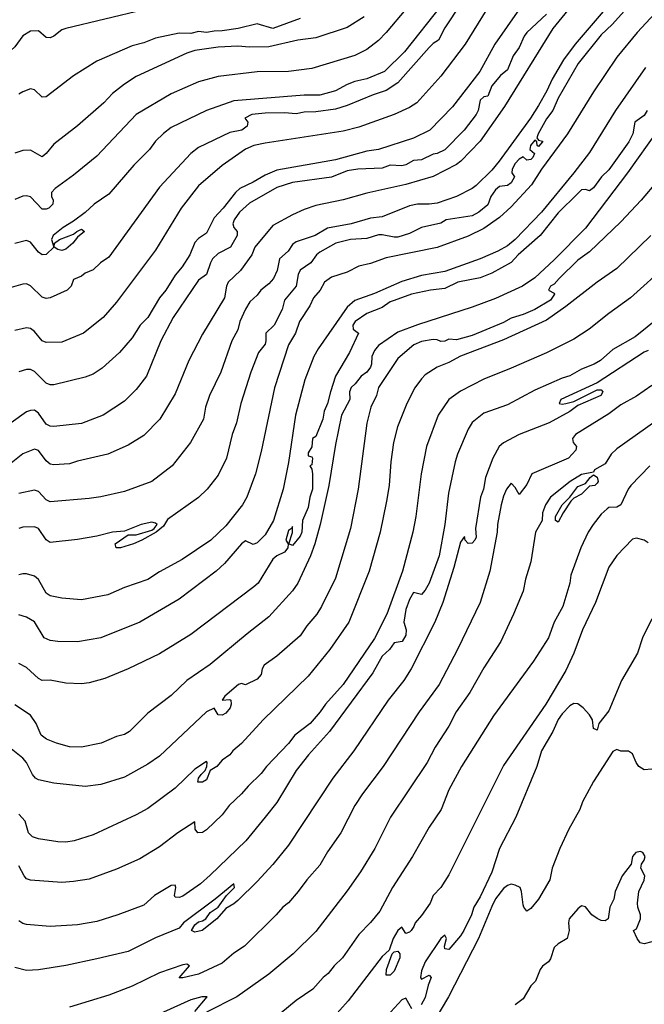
# Model space of a CAD drawing. Header units: metres. Extents: x -46681 to -43747, y -240911 to -237677.
# Tile 379 of 656: x -44191 to -44111, y -240306 to -240180. Entities that reach past the tile are written whole.
import ezdxf

# ---------------------------------------------------------------- set-up
doc = ezdxf.new("R2010")
doc.units = ezdxf.units.M
doc.layers.add('CONTOUR_INDEX', color=1, linetype='Continuous')
doc.layers.add('CONTOUR_INTER', color=3, linetype='Continuous')

msp = doc.modelspace()

# ---------------------------------------------------------------- linework, layer by layer
at = {"layer": 'CONTOUR_INDEX'}
for points, elevation in [([(-44123.6, -240173.52), (-44130.21, -240183.02), (-44132.11, -240186.52), (-44135.6, -240191.03), (-44138.51, -240194.02), (-44140.6, -240195.05), (-44145.1, -240196.5), (-44146.6, -240196.72), (-44150.6, -240197.82), (-44158.1, -240199.16), (-44159.6, -240199.78), (-44161.1, -240200.71), (-44162.81, -240201.52), (-44163.36, -240202.02), (-44164.94, -240204.02), (-44166.1, -240205.26), (-44167.1, -240207.24), (-44168.1, -240207.9), (-44168.6, -240208.42), (-44169.21, -240210.02), (-44170.19, -240211.52), (-44171.1, -240212.59), (-44172.3, -240214.52), (-44173.11, -240215.52), (-44174.59, -240218.02), (-44175.57, -240219.02), (-44176.6, -240220.63), (-44178.2, -240222.52), (-44180.45, -240224.52), (-44181.6, -240225.26), (-44182.6, -240225.65), (-44186.6, -240226.64), (-44187.1, -240226.65), (-44187.6, -240226.44), (-44189.1, -240224.92), (-44189.6, -240224.69), (-44190.1, -240224.68), (-44191.1, -240224.99)], 105), ([(-44109.18, -240178.52), (-44112.01, -240181.52), (-44114.6, -240184.69), (-44117.6, -240189.11), (-44120.91, -240194.52), (-44124.22, -240199.02), (-44125.53, -240201.02), (-44128.1, -240203.84), (-44129.6, -240205.2), (-44131.6, -240206.61), (-44133.6, -240207.61), (-44137.6, -240209.07), (-44144.1, -240210.38), (-44146.1, -240211.11), (-44147.6, -240211.47), (-44149.1, -240212.22), (-44151.1, -240212.87), (-44152, -240213.52), (-44152.54, -240214.52), (-44153.4, -240215.52), (-44153.85, -240216.52), (-44155.19, -240218.52), (-44155.71, -240220.02), (-44156.6, -240221.52), (-44158.38, -240227.02), (-44160.1, -240235.2), (-44160.84, -240238.02), (-44161.92, -240241.02), (-44162.48, -240242.02), (-44164.6, -240244.7), (-44166.54, -240246.52), (-44170.19, -240249.02), (-44173.1, -240250.57), (-44174.6, -240251.57), (-44177.6, -240252.61), (-44179.71, -240253.52), (-44183.1, -240254.16), (-44185.6, -240253.97), (-44187.1, -240253.65), (-44187.6, -240253.34), (-44188.6, -240251.57), (-44189.1, -240251.14), (-44190.1, -240250.84), (-44190.6, -240250.83), (-44191.1, -240250.98)], 100), ([(-44146.91, -240179.52), (-44149.1, -240180.9), (-44153.1, -240182.21), (-44155.39, -240182.52), (-44159.1, -240183.38), (-44161.6, -240183.43), (-44163.1, -240183.27), (-44165.6, -240183.42), (-44168.6, -240183.85), (-44169.6, -240184.17), (-44176.1, -240187.18), (-44177.6, -240188.14), (-44179.1, -240189.34), (-44180.24, -240190.52), (-44183.6, -240193.5), (-44186.6, -240195.83), (-44187.6, -240197.04), (-44188.1, -240197.45), (-44189.6, -240196.61), (-44190.6, -240196.64), (-44191.6, -240196.97)], 110), ([(-44110.24, -240207.52), (-44114.6, -240211.76), (-44117.1, -240213.52), (-44121.1, -240216.63), (-44123.6, -240218.36), (-44129.1, -240220.88), (-44134.6, -240222.97), (-44136.1, -240223.8), (-44137.6, -240224.39), (-44139.1, -240225.38), (-44139.6, -240225.87), (-44140.42, -240227.02), (-44141.45, -240229.02), (-44142.67, -240232.02), (-44143.17, -240234.02), (-44143.5, -240236.52), (-44143.71, -240239.52), (-44144.06, -240241.52), (-44144.88, -240245.52), (-44146.26, -240250.52), (-44148.9, -240257.02), (-44151.33, -240260.52), (-44154.1, -240263.93), (-44159.84, -240269.52), (-44162.6, -240272.57), (-44163.72, -240273.52), (-44164.1, -240274.02), (-44165.1, -240274.7), (-44165.77, -240275.52), (-44166.61, -240276.02), (-44167.1, -240277.23), (-44167.6, -240277.54), (-44168.22, -240277.52), (-44168.11, -240277.02), (-44167.79, -240276.52), (-44167.25, -240276.02), (-44167.05, -240275.52), (-44166.99, -240275.02), (-44167.1, -240274.88), (-44168.6, -240275.86), (-44171.1, -240278.3), (-44174.6, -240280.88), (-44176.1, -240281.72), (-44181.6, -240284.27), (-44184.01, -240285.02), (-44185.1, -240285.18), (-44186.1, -240285.16), (-44188.6, -240284.79), (-44189.36, -240284.52), (-44189.86, -240284.02), (-44190.3, -240282.52), (-44191.1, -240281.62)], 95), ([(-44109.6, -240231.29), (-44114.6, -240234.83), (-44115.31, -240235.52), (-44116.1, -240236.74), (-44117.45, -240237.52), (-44117.6, -240237.82), (-44119.1, -240238.14), (-44120.58, -240239.02), (-44123.08, -240241.02), (-44123.72, -240242.02), (-44124.11, -240243.02), (-44124.15, -240244.02), (-44124.98, -240245.52), (-44125.6, -240249.3), (-44126.27, -240251.52), (-44126.6, -240253.06), (-44127.81, -240256.02), (-44129.44, -240259.52), (-44131.6, -240262.9), (-44133.41, -240266.02), (-44135.17, -240268.52), (-44136.1, -240270.34), (-44137.84, -240273.02), (-44138.87, -240275.02), (-44143.56, -240282.02), (-44145.54, -240286.02), (-44147.4, -240289.02), (-44149.1, -240291.42), (-44153.1, -240296.62), (-44156, -240299.52), (-44159.1, -240302.09), (-44163.19, -240305.02), (-44167.1, -240306.98)], 90), ([(-44118.02, -240238.52), (-44117.6, -240238.17), (-44117.1, -240238.47), (-44117, -240239.02), (-44117.1, -240239.22), (-44117.4, -240239.52), (-44118.1, -240239.64), (-44119.1, -240240.63), (-44120.1, -240241.14), (-44120.5, -240241.52), (-44121.48, -240243.02), (-44122.1, -240244.22), (-44122.46, -240244.02), (-44122.45, -240243.52), (-44121.61, -240242.02), (-44120.63, -240241.02), (-44119.6, -240239.66), (-44118.6, -240239.28), (-44118.02, -240238.52)], 90), ([(-44110.1, -240297.97), (-44111.1, -240298.23), (-44111.6, -240298.08), (-44112.01, -240297.52), (-44112.46, -240296.52), (-44112.1, -240296.3), (-44111.56, -240295.02), (-44111.57, -240294.52), (-44111.93, -240293.52), (-44111.97, -240293.02), (-44111.8, -240291.52), (-44111.1, -240290.08), (-44111.02, -240289.52), (-44111.53, -240288.52), (-44111.45, -240288.02), (-44111.09, -240287.52), (-44110.98, -240287.02), (-44111.29, -240286.52), (-44111.6, -240286.38), (-44112.17, -240286.52), (-44112.58, -240287.02), (-44112.77, -240288.02), (-44113.91, -240289.52), (-44114.83, -240291.52), (-44115, -240292.52), (-44115.5, -240293.52), (-44115.7, -240295.02), (-44116.1, -240295.28), (-44116.6, -240295.22), (-44117.1, -240294.99), (-44117.78, -240294.52), (-44118.6, -240293.46), (-44119.1, -240293.36), (-44119.6, -240293.73), (-44120.7, -240295.02), (-44120.8, -240295.52), (-44120.69, -240296.52), (-44120.97, -240297.52), (-44122.1, -240298.2), (-44122.6, -240298.68), (-44123.1, -240300.12), (-44123.34, -240300.52), (-44124.1, -240301.09), (-44124.41, -240301.52), (-44124.98, -240303.02), (-44125.6, -240303.6), (-44126.6, -240305.26), (-44127.6, -240306.02)], 85), ([(-44168.6, -240306.9), (-44167.01, -240305.02), (-44167.68, -240305.02), (-44169.1, -240305.4), (-44179.6, -240310.14)], 90)]:
    msp.add_lwpolyline(points, dxfattribs=dict(at, elevation=elevation))
at = {"layer": 'CONTOUR_INTER'}
for points, elevation in [([(-44132.6, -240174.83), (-44136.6, -240180.94), (-44137.41, -240182.52), (-44138.1, -240182.95), (-44138.6, -240183.46), (-44142.6, -240187.99), (-44144.1, -240188.97), (-44145.78, -240189.52), (-44149.1, -240190.88), (-44150.6, -240191.34), (-44153.1, -240191.7), (-44154.6, -240191.75), (-44155.6, -240191.96), (-44157.1, -240191.8), (-44159.6, -240191.84), (-44161.29, -240192.02), (-44162.19, -240192.52), (-44161.79, -240193.02), (-44161.87, -240193.52), (-44162.58, -240194.02), (-44164.1, -240194.35), (-44168.1, -240196.25), (-44169.1, -240197.04), (-44173.1, -240201.35), (-44179.6, -240210.28), (-44180.64, -240211.02), (-44181.6, -240211.91), (-44182.6, -240212.34), (-44183.1, -240212.75), (-44184.1, -240213.17), (-44184.41, -240214.02), (-44184.91, -240214.52), (-44187.1, -240215.52), (-44187.6, -240215.6), (-44188.1, -240215.41), (-44189.6, -240213.95), (-44190.1, -240213.72), (-44190.6, -240213.75), (-44192.1, -240214.19)], 107), ([(-44118.73, -240176.02), (-44122.79, -240181.02), (-44128.95, -240191.02), (-44132.1, -240195.46), (-44134.55, -240198.02), (-44135.1, -240198.45), (-44138.1, -240199.99), (-44141.6, -240201), (-44146.6, -240202.09), (-44149.6, -240202.95), (-44153.1, -240203.67), (-44154.6, -240204.18), (-44156.1, -240204.86), (-44158.6, -240206.24), (-44160.89, -240209.02), (-44161.29, -240210.02), (-44162.74, -240212.02), (-44164.3, -240213.52), (-44164.55, -240214.02), (-44164.79, -240215.52), (-44167.6, -240220.14), (-44169.34, -240223.52), (-44171.1, -240227.78), (-44173.08, -240231.02), (-44175.1, -240233.14), (-44177.1, -240234.39), (-44179.73, -240235.52), (-44183.6, -240236.4), (-44184.6, -240236.78), (-44186.6, -240236.89), (-44187.1, -240236.8), (-44187.6, -240236.37), (-44188.6, -240235.07), (-44189.1, -240234.89), (-44190.6, -240235.46), (-44192.1, -240236.69)], 103), ([(-44111.66, -240176.52), (-44115.18, -240180.52), (-44116.6, -240181.81), (-44119.53, -240185.52), (-44122.1, -240189.92), (-44122.77, -240191.52), (-44123.6, -240192.59), (-44124.66, -240194.52), (-44124.81, -240195.02), (-44124.6, -240195.32), (-44124.1, -240195.45), (-44124.1, -240195.55), (-44124.6, -240196.11), (-44124.78, -240196.02), (-44124.82, -240195.52), (-44125.1, -240195.33), (-44125.66, -240196.02), (-44125.73, -240196.52), (-44125.14, -240197.02), (-44125.33, -240197.52), (-44125.6, -240197.81), (-44126.1, -240197.86), (-44126.6, -240197.45), (-44127.1, -240197.77), (-44127.6, -240198.3), (-44128, -240199.02), (-44128.01, -240199.52), (-44127.67, -240200.02), (-44128.1, -240200.77), (-44128.6, -240201.14), (-44129.6, -240201.25), (-44130.1, -240201.67), (-44130.71, -240202.52), (-44131.1, -240203.59), (-44132.25, -240204.52), (-44133.1, -240205.01), (-44136.44, -240205.52), (-44137.1, -240205.93), (-44139.6, -240206.52), (-44141.1, -240207.28), (-44142.6, -240207.73), (-44143.1, -240207.75), (-44144.6, -240207.43), (-44145.1, -240207.46), (-44146.6, -240207.89), (-44148.68, -240208.02), (-44150.56, -240208.52), (-44152.6, -240209.67), (-44153.03, -240210.02), (-44153.75, -240211.02), (-44155.1, -240211.96), (-44155.35, -240212.52), (-44155.62, -240214.02), (-44157.1, -240215.82), (-44157.4, -240217.02), (-44158.42, -240219.02), (-44159.52, -240220.02), (-44159.48, -240221.02), (-44159.6, -240221.43), (-44160.45, -240222.52), (-44161.42, -240225.02), (-44162.71, -240229.02), (-44163.25, -240231.52), (-44163.79, -240233.02), (-44164.53, -240236.02), (-44165.6, -240238.21), (-44167.02, -240240.02), (-44168.1, -240241.05), (-44172.1, -240243.89), (-44172.6, -240244.75), (-44173.55, -240245.52), (-44175.36, -240246.52), (-44176.41, -240247.02), (-44178.1, -240247.5), (-44178.65, -240247.52), (-44178.78, -240247.02), (-44177.1, -240245.87), (-44176.1, -240245.84), (-44174.1, -240245.25), (-44173.77, -240245.02), (-44173.41, -240244.52), (-44173.6, -240244.35), (-44174.1, -240244.24), (-44175.45, -240244.52), (-44177.6, -240245.38), (-44179.1, -240245.51), (-44181.1, -240246.02), (-44183.6, -240246.46), (-44187.1, -240246.83), (-44187.6, -240246.51), (-44188.6, -240245.03), (-44189.1, -240244.81), (-44190.6, -240244.89), (-44191.1, -240245.05)], 101), ([(-44130.1, -240176.72), (-44133.98, -240183.02), (-44137.1, -240187.12), (-44140.19, -240190.52), (-44141.1, -240191.14), (-44143.1, -240192.04), (-44147.6, -240193.66), (-44149.6, -240194.17), (-44159.6, -240195.7), (-44161.03, -240196.02), (-44162.1, -240196.49), (-44165.1, -240198.56), (-44168.1, -240201.18), (-44170.35, -240204.02), (-44173.6, -240209.39), (-44178.6, -240216.07), (-44180.31, -240218.02), (-44182.83, -240220.02), (-44185.6, -240221.2), (-44187.6, -240221.24), (-44188.1, -240220.99), (-44189.1, -240219.81), (-44189.6, -240219.44), (-44190.1, -240219.33), (-44191.6, -240219.68)], 106), ([(-44175.1, -240178.63), (-44185.1, -240181.04), (-44185.6, -240181.21), (-44186.6, -240181.99), (-44187.1, -240182.23), (-44187.6, -240182.16), (-44188.6, -240181.3), (-44189.6, -240181.37), (-44190.6, -240181.96), (-44191.6, -240183.36), (-44192.6, -240184.26), (-44193.1, -240184.64), (-44193.6, -240184.73), (-44196.6, -240185.05), (-44198.1, -240184.95), (-44201.1, -240183.93), (-44205.6, -240182.87), (-44207.6, -240181.72), (-44208.31, -240181.02), (-44208.6, -240180.47), (-44208.78, -240179.52)], 112), ([(-44137.01, -240178.02), (-44141.76, -240184.02), (-44144.31, -240186.52), (-44146.6, -240187.48), (-44148.1, -240187.8), (-44149.1, -240188.18), (-44150.6, -240189), (-44152.6, -240189.54), (-44154.6, -240189.54), (-44163.6, -240190.27), (-44167.1, -240191.5), (-44171.6, -240193.69), (-44172.6, -240194.45), (-44173.6, -240195.45), (-44174.38, -240196.52), (-44176.38, -240198.52), (-44179.6, -240202.22), (-44181.47, -240203.52), (-44182.6, -240204.56), (-44184.1, -240205.7), (-44185.42, -240206.52), (-44186.7, -240207.52), (-44186.94, -240208.02), (-44186.6, -240209.02), (-44187.6, -240209.96), (-44188.11, -240210.02), (-44188.6, -240209.65), (-44189.6, -240208.38), (-44190.1, -240208.18), (-44191.6, -240208.55)], 108), ([(-44141.6, -240178.54), (-44144.12, -240181.52), (-44145.1, -240182.54), (-44146.6, -240183.73), (-44148.1, -240184.49), (-44153.6, -240186.16), (-44156.6, -240186.51), (-44160.6, -240186.59), (-44165.6, -240187.17), (-44168.1, -240187.86), (-44171.6, -240189.4), (-44176.07, -240192.02), (-44181.1, -240197.35), (-44184.1, -240199.78), (-44186.47, -240201.52), (-44186.91, -240202.02), (-44186.9, -240202.52), (-44186.7, -240203.02), (-44186.73, -240203.52), (-44187.25, -240204.02), (-44187.6, -240204.17), (-44188.1, -240204.14), (-44189.6, -240202.56), (-44190.1, -240202.43), (-44190.6, -240202.5), (-44191.6, -240202.91)], 109), ([(-44116.1, -240178.55), (-44119.91, -240183.02), (-44121.4, -240185.02), (-44122.88, -240187.52), (-44123.54, -240189.02), (-44124.6, -240190.88), (-44125.64, -240192.52), (-44129.66, -240198.02), (-44130.6, -240199.14), (-44132.6, -240201.12), (-44133.12, -240201.52), (-44135.1, -240202.51), (-44137.6, -240203.38), (-44138.6, -240203.52), (-44140.1, -240203.53), (-44141.1, -240203.73), (-44144.6, -240205.12), (-44146.1, -240205.31), (-44148.6, -240206.02), (-44151.6, -240206.58), (-44153.19, -240207.52), (-44155.6, -240208.35), (-44156.1, -240208.67), (-44156.63, -240209.52), (-44157.77, -240210.52), (-44158.05, -240212.02), (-44158.5, -240213.02), (-44159.1, -240213.72), (-44160.12, -240214.52), (-44160.6, -240215.18), (-44161.53, -240216.02), (-44162.1, -240216.95), (-44162.83, -240218.52), (-44163.1, -240219.61), (-44163.84, -240221.02), (-44165.26, -240225.02), (-44166.69, -240228.02), (-44167.2, -240229.52), (-44167.47, -240231.02), (-44169.14, -240234.02), (-44171.47, -240237.02), (-44174.1, -240239.03), (-44177.6, -240240.31), (-44180.6, -240240.99), (-44182.1, -240241.2), (-44187.1, -240241.61), (-44187.6, -240241.36), (-44188.6, -240240.3), (-44189.1, -240240.12), (-44191.1, -240240.54)], 102), ([(-44123.6, -240179.2), (-44126.11, -240181.52), (-44126.47, -240182.02), (-44127.1, -240183.47), (-44127.86, -240184.52), (-44128.6, -240186.32), (-44129.5, -240187.02), (-44130.6, -240188.38), (-44131.1, -240189.68), (-44131.6, -240189.79), (-44132.1, -240190.2), (-44132.34, -240191.52), (-44132.58, -240192.02), (-44134.12, -240194.02), (-44136.6, -240196.57), (-44137.59, -240197.02), (-44138.1, -240197.11), (-44139.6, -240197.85), (-44140.6, -240197.91), (-44141.6, -240198.48), (-44142.1, -240198.61), (-44143.6, -240198.51), (-44144.6, -240198.9), (-44147.74, -240199.02), (-44149.1, -240199.26), (-44151.1, -240200.05), (-44156.1, -240200.73), (-44158.1, -240201.37), (-44161.6, -240203.38), (-44162.87, -240204.52), (-44163.54, -240205.52), (-44163.71, -240206.02), (-44163.6, -240206.52), (-44163.15, -240207.02), (-44163.16, -240207.52), (-44164.03, -240209.02), (-44165.6, -240209.81), (-44166.31, -240210.52), (-44166.59, -240211.02), (-44167.07, -240212.52), (-44168.1, -240213.26), (-44171.34, -240218.02), (-44172.92, -240221.02), (-44174.76, -240225.52), (-44176.1, -240227.25), (-44177.6, -240228.73), (-44180.3, -240230.52), (-44183.1, -240231.59), (-44186.6, -240231.99), (-44187.1, -240231.95), (-44187.6, -240231.66), (-44188.6, -240230.26), (-44189.1, -240229.9), (-44189.6, -240229.91), (-44190.1, -240230.1), (-44192.1, -240231.5)], 104), ([(-44155.1, -240179.72), (-44158.6, -240181.02), (-44160.6, -240180.44), (-44163.05, -240181.02), (-44165.1, -240181.34), (-44166.1, -240181.35), (-44167.1, -240181.52), (-44168.1, -240181.42), (-44169.1, -240181.64), (-44170.6, -240181.61), (-44173.6, -240182.26), (-44175.1, -240182.85), (-44176.6, -240183.24), (-44181.1, -240185.21), (-44184.1, -240187.1), (-44187.6, -240189.76), (-44188.1, -240189.81), (-44189.1, -240188.86), (-44189.6, -240188.73), (-44190.6, -240189.14), (-44191.1, -240189.42)], 111), ([(-44110.95, -240186.02), (-44114.75, -240191.52), (-44118.1, -240196.9), (-44120.08, -240199.52), (-44124.24, -240204.52), (-44127.6, -240208.04), (-44128.6, -240208.83), (-44129.83, -240209.52), (-44132.1, -240210.51), (-44136.6, -240212.15), (-44139.6, -240212.66), (-44142.1, -240213.4), (-44145.6, -240214.95), (-44148.1, -240215.84), (-44149.1, -240216.71), (-44152.81, -240222.02), (-44153.37, -240223.02), (-44154.52, -240226.02), (-44155.69, -240230.52), (-44156.6, -240236.6), (-44157.28, -240240.02), (-44158.51, -240244.02), (-44159.6, -240245.85), (-44160.6, -240246.87), (-44161.1, -240247.08), (-44162.1, -240246.64), (-44162.6, -240247.02), (-44164.79, -240249.52), (-44165.85, -240250.52), (-44170.6, -240254.09), (-44175.64, -240257.02), (-44180.6, -240259.06), (-44183.6, -240259.54), (-44186.1, -240259.49), (-44187.1, -240259.37), (-44187.85, -240259.02), (-44189.1, -240257), (-44190.1, -240256.38), (-44191.1, -240256.1)], 99), ([(-44110.72, -240191.52), (-44111.1, -240192.18), (-44112.29, -240193.02), (-44112.54, -240194.52), (-44113.06, -240195.52), (-44115.6, -240199.11), (-44116.54, -240200.02), (-44117.6, -240201.4), (-44118.1, -240201.82), (-44118.6, -240201.65), (-44119.1, -240201.67), (-44119.6, -240202.13), (-44122.1, -240204.63), (-44124.42, -240207.52), (-44127.23, -240210.02), (-44128.1, -240210.98), (-44130.6, -240212.35), (-44132.1, -240212.95), (-44134.92, -240213.52), (-44136.6, -240214.32), (-44138.43, -240214.52), (-44140.86, -240215.02), (-44143.1, -240215.83), (-44143.58, -240216.02), (-44144.6, -240216.75), (-44146.6, -240217.52), (-44148.06, -240218.52), (-44148.35, -240219.02), (-44148.34, -240219.52), (-44147.63, -240220.02), (-44148.8, -240222.52), (-44150.58, -240225.52), (-44151.24, -240227.52), (-44151.59, -240229.02), (-44152.02, -240230.02), (-44152.19, -240231.02), (-44153.1, -240233.27), (-44153.54, -240233.52), (-44153.6, -240234.59), (-44154.1, -240235.35), (-44154.1, -240235.74), (-44153.6, -240235.86), (-44153.55, -240236.02), (-44153.6, -240236.87), (-44153.85, -240237.02), (-44153.6, -240237.44), (-44153.52, -240238.02), (-44153.53, -240240.02), (-44153.88, -240241.02), (-44154.1, -240242.36), (-44154.8, -240244.02), (-44154.9, -240245.52), (-44155.1, -240246.01), (-44156.1, -240247.22), (-44156.56, -240247.02), (-44156.1, -240245.54), (-44156.1, -240244.79), (-44156.2, -240245.02), (-44156.6, -240245.3), (-44156.94, -240246.52), (-44156.66, -240247.02), (-44156.69, -240247.52), (-44157.1, -240248.07), (-44158.1, -240248.55), (-44158.6, -240248.95), (-44160.5, -240252.02), (-44161.04, -240252.52), (-44169.1, -240258.61), (-44173.1, -240261.07), (-44177.1, -240263.02), (-44180.1, -240264.23), (-44182.1, -240264.81), (-44183.1, -240264.91), (-44185.1, -240264.85), (-44187.1, -240264.44), (-44188.1, -240264.51), (-44188.6, -240264.23), (-44190.1, -240262.85), (-44191.1, -240262.32)], 98), ([(-44109.33, -240194.02), (-44113.24, -240199.52), (-44118.6, -240206.59), (-44122.6, -240210.64), (-44125.1, -240212.96), (-44126.66, -240214.02), (-44130.1, -240215.57), (-44133.1, -240216.71), (-44140.1, -240218.95), (-44142.6, -240219.92), (-44145.1, -240221.62), (-44145.6, -240222.27), (-44145.94, -240223.02), (-44145.97, -240224.02), (-44146.1, -240224.39), (-44146.6, -240225.01), (-44147.32, -240225.52), (-44148.06, -240226.52), (-44148.6, -240226.97), (-44148.78, -240227.52), (-44148.74, -240228.52), (-44149.81, -240230.52), (-44150.6, -240234.27), (-44151.43, -240239.52), (-44152.53, -240244.52), (-44153.22, -240247.02), (-44153.78, -240248.52), (-44155.39, -240252.02), (-44156.1, -240253.02), (-44159.1, -240256.35), (-44161.89, -240258.52), (-44166.6, -240262.47), (-44169.6, -240264.52), (-44171.6, -240266.43), (-44174.6, -240268.7), (-44176.96, -240271.02), (-44177.6, -240271.4), (-44178.6, -240271.69), (-44180.58, -240272.52), (-44183.1, -240273.05), (-44184.6, -240273), (-44186.3, -240272.52), (-44187.55, -240272.02), (-44188.23, -240271.52), (-44188.89, -240270.02), (-44189.6, -240268.93), (-44191.6, -240267.61)], 97), ([(-44109.4, -240200.52), (-44111.48, -240203.02), (-44114.1, -240205.79), (-44118.1, -240209.63), (-44119.6, -240210.67), (-44121.99, -240213.02), (-44122.6, -240213.76), (-44123.09, -240214.02), (-44123.34, -240214.52), (-44122.6, -240214.91), (-44122.58, -240215.02), (-44123.1, -240215.81), (-44125.1, -240217.02), (-44126.6, -240217.64), (-44128.1, -240218.09), (-44129.1, -240218.67), (-44133.1, -240220.33), (-44135.1, -240220.88), (-44136.1, -240220.81), (-44136.6, -240221.05), (-44137.1, -240221.08), (-44137.6, -240220.87), (-44138.1, -240220.84), (-44139.6, -240221.1), (-44140.55, -240221.52), (-44142.6, -240223.27), (-44145.1, -240226.99), (-44145.34, -240228.02), (-44146.08, -240229.52), (-44146.6, -240231.55), (-44147.69, -240240.02), (-44148.67, -240245.02), (-44150.6, -240251.4), (-44152.38, -240255.02), (-44152.99, -240256.02), (-44154.26, -240257.52), (-44155.1, -240258.8), (-44158.1, -240261.4), (-44159.71, -240262.52), (-44159.96, -240263.02), (-44160.1, -240263.73), (-44160.6, -240264.34), (-44162.1, -240265.06), (-44162.6, -240264.89), (-44163, -240265.02), (-44164.73, -240266.52), (-44165.1, -240267.02), (-44164.1, -240266.93), (-44163.98, -240267.02), (-44163.94, -240267.52), (-44164.08, -240268.02), (-44164.6, -240268.7), (-44165.1, -240268.96), (-44165.6, -240268.88), (-44166.1, -240268.05), (-44167.1, -240268.53), (-44173.1, -240274.17), (-44174.6, -240275.2), (-44177.6, -240276.9), (-44180.6, -240277.83), (-44182.6, -240278.07), (-44186.6, -240277.63), (-44188.6, -240277.21), (-44188.96, -240277.02), (-44189.37, -240276.52), (-44190.11, -240275.02), (-44190.6, -240274.46), (-44192.1, -240273.26)], 96), ([(-44183.67, -240207.02), (-44183.1, -240206.71), (-44182.7, -240207.02), (-44183.6, -240207.74), (-44184.21, -240208.52), (-44185.1, -240209.27), (-44185.6, -240209.44), (-44186.1, -240209.33), (-44186.59, -240209.02), (-44186.53, -240208.52), (-44185.9, -240208.02), (-44184.1, -240207.34), (-44183.67, -240207.02)], 108), ([(-44108.1, -240211.23), (-44112.83, -240215.52), (-44115.62, -240217.52), (-44118.12, -240219.52), (-44120.1, -240220.81), (-44123.6, -240222.53), (-44128.1, -240224.53), (-44131.6, -240225.92), (-44134.6, -240227.47), (-44136.08, -240228.52), (-44137.46, -240230.52), (-44138.93, -240234.52), (-44139.61, -240238.02), (-44140.31, -240243.52), (-44140.71, -240245.52), (-44142.03, -240250.52), (-44144.01, -240256.02), (-44145.6, -240259.13), (-44149.59, -240265.02), (-44151.86, -240267.52), (-44152.53, -240268.52), (-44153.82, -240270.02), (-44155.79, -240271.52), (-44156.6, -240272.55), (-44159.43, -240275.52), (-44160.1, -240276.41), (-44161.78, -240278.02), (-44162.6, -240279.03), (-44164.21, -240280.52), (-44165.1, -240281.7), (-44167.1, -240283.62), (-44167.6, -240283.95), (-44168.2, -240284.02), (-44168.54, -240283.52), (-44168.6, -240282.59), (-44170.76, -240284.02), (-44173.1, -240285.8), (-44175.6, -240287.33), (-44178.6, -240288.67), (-44182.1, -240289.93), (-44184.1, -240290.25), (-44185.6, -240290.35), (-44189.6, -240290.05), (-44190.1, -240289.89), (-44190.43, -240289.52), (-44191.1, -240288.24)], 94), ([(-44109.2, -240218.02), (-44112.24, -240220.52), (-44115.1, -240222.1), (-44116.7, -240223.52), (-44117.49, -240224.02), (-44119.1, -240224.66), (-44120.6, -240225.49), (-44121.6, -240225.78), (-44125.1, -240227.32), (-44128.6, -240229.22), (-44131.6, -240230.27), (-44133.1, -240231.47), (-44133.6, -240232.31), (-44134.98, -240235.52), (-44135.29, -240236.52), (-44136.13, -240240.52), (-44136.59, -240244.52), (-44137.31, -240248.52), (-44138.6, -240252.02), (-44139.1, -240252.94), (-44139.6, -240253.49), (-44140.6, -240253.25), (-44141.1, -240254.12), (-44141.6, -240255.41), (-44141.85, -240257.02), (-44141.53, -240258.02), (-44141.6, -240258.68), (-44142.05, -240259.52), (-44143.1, -240259.67), (-44143.67, -240260.52), (-44144.6, -240261.4), (-44145.81, -240263.52), (-44151.36, -240271.02), (-44154.06, -240274.02), (-44155.6, -240276.02), (-44158.1, -240280.12), (-44159.58, -240282.02), (-44162.06, -240285.02), (-44166.6, -240289.42), (-44167.87, -240290.52), (-44170.1, -240292.13), (-44170.6, -240292.29), (-44171.1, -240292.23), (-44171.17, -240292.02), (-44171.01, -240291.02), (-44171.1, -240290.71), (-44171.6, -240290.74), (-44173.76, -240292.02), (-44175.1, -240293.26), (-44178.42, -240294.52), (-44181.1, -240295.34), (-44183.6, -240295.8), (-44187.1, -240295.99), (-44190.1, -240295.76), (-44190.6, -240295.62), (-44191.1, -240295.29)], 93), ([(-44110.6, -240222.25), (-44111.1, -240222.48), (-44117.1, -240226.37), (-44121.76, -240228.52), (-44121.99, -240229.02), (-44121.6, -240229.13), (-44121.1, -240229.05), (-44120.1, -240228.76), (-44117.1, -240227.29), (-44116.6, -240227.27), (-44116.4, -240227.52), (-44116.66, -240228.02), (-44119.6, -240229.31), (-44120.6, -240230.04), (-44123.27, -240231.52), (-44127.1, -240233.01), (-44129.1, -240234.07), (-44129.65, -240234.52), (-44130.48, -240236.02), (-44131.39, -240238.52), (-44131.66, -240240.02), (-44132.03, -240241.02), (-44132.66, -240245.02), (-44132.6, -240246.13), (-44132.75, -240246.52), (-44133.1, -240246.9), (-44133.6, -240246.96), (-44133.99, -240246.52), (-44134.1, -240246.07), (-44134.6, -240246.79), (-44135.43, -240250.02), (-44136.87, -240254.52), (-44137.9, -240257.02), (-44140.9, -240263.02), (-44141.86, -240264.52), (-44143.86, -240267.02), (-44148.26, -240273.52), (-44150.91, -240277.02), (-44156.6, -240285.58), (-44158.6, -240288.07), (-44160.6, -240290.23), (-44163.1, -240292.68), (-44163.6, -240293.11), (-44164.6, -240293.7), (-44165.77, -240295.02), (-44167.66, -240296.52), (-44168.6, -240296.71), (-44169.02, -240296.52), (-44168.6, -240295.79), (-44168.1, -240295.41), (-44167.6, -240295.29), (-44167.19, -240295.02), (-44166.6, -240294.2), (-44165.61, -240293.52), (-44164.53, -240292.02), (-44163.5, -240291.02), (-44163.58, -240290.52), (-44165.97, -240292.52), (-44170.02, -240295.52), (-44170.6, -240296.21), (-44173.6, -240297.44), (-44177.1, -240299.18), (-44181.1, -240300.16), (-44185.1, -240300.99), (-44188.6, -240301.54), (-44190.1, -240301.62), (-44191.6, -240301.27)], 92), ([(-44110.1, -240226.71), (-44112.1, -240228.11), (-44114.1, -240229.21), (-44115.6, -240230.34), (-44119.9, -240233.02), (-44120.28, -240233.52), (-44120.2, -240234.02), (-44119.77, -240234.52), (-44119.83, -240235.02), (-44120.8, -240236.02), (-44125.47, -240238.02), (-44126.1, -240239.39), (-44127.1, -240240.68), (-44127.6, -240239.79), (-44128.1, -240239.24), (-44128.69, -240240.02), (-44129.1, -240240.91), (-44129.41, -240242.02), (-44129.87, -240244.52), (-44129.91, -240245.52), (-44130.86, -240250.52), (-44132.07, -240254.52), (-44134.96, -240260.52), (-44137.34, -240265.02), (-44139.87, -240268.52), (-44144.49, -240275.52), (-44147.13, -240279.02), (-44148.1, -240280.52), (-44149.91, -240284.02), (-44151.6, -240286.42), (-44152.6, -240288.13), (-44154.25, -240290.02), (-44155.36, -240291.52), (-44156.6, -240292.96), (-44157.34, -240293.52), (-44158.17, -240294.52), (-44162.25, -240298.52), (-44163.6, -240299.4), (-44165.1, -240300.68), (-44168.1, -240302.1), (-44170.1, -240302.56), (-44170.6, -240302.56), (-44169.27, -240301.02), (-44169.6, -240300.83), (-44170.1, -240300.91), (-44173.1, -240301.94), (-44176.6, -240303.63), (-44179.6, -240304.81), (-44184.6, -240306.32)], 91), ([(-44110.36, -240237.02), (-44112.8, -240239.52), (-44113.15, -240240.02), (-44114.1, -240242.01), (-44114.6, -240242.32), (-44115.6, -240242.36), (-44115.84, -240242.52), (-44116.6, -240243.22), (-44117.62, -240244.52), (-44118.26, -240245.52), (-44119.21, -240247.52), (-44120.47, -240251.02), (-44120.63, -240252.02), (-44121.5, -240255.02), (-44122.6, -240257.02), (-44123.32, -240259.02), (-44125.27, -240262.02), (-44130.36, -240269.02), (-44134.45, -240275.52), (-44136.1, -240278.52), (-44137.05, -240281.02), (-44138.6, -240283.28), (-44140.72, -240287.02), (-44143.31, -240291.02), (-44144.9, -240294.02), (-44146.1, -240295.49), (-44147.6, -240297.02), (-44149.69, -240300.02), (-44150.76, -240301.02), (-44151.53, -240302.02), (-44152.15, -240302.52), (-44153.49, -240304.02), (-44155.6, -240305.48), (-44157.6, -240307.1)], 89), ([(-44110.6, -240246.88), (-44111.1, -240246.53), (-44112.1, -240246.27), (-44112.6, -240246.39), (-44114.6, -240248.48), (-44115.6, -240249.98), (-44117.31, -240254.52), (-44119, -240258.02), (-44120.11, -240261.02), (-44121.1, -240263.22), (-44123.68, -240267.52), (-44129.1, -240275.4), (-44136.1, -240289.4), (-44137.13, -240291.02), (-44138.08, -240292.02), (-44138.49, -240293.02), (-44139.6, -240294.61), (-44140.41, -240295.52), (-44140.55, -240296.02), (-44140.92, -240296.52), (-44141.1, -240296.72), (-44141.6, -240296.91), (-44142.1, -240296.08), (-44142.6, -240296.51), (-44143.2, -240297.52), (-44143.73, -240299.02), (-44144.6, -240299.84), (-44148.97, -240305.52), (-44151.1, -240307.89)], 88), ([(-44110.1, -240256.59), (-44111.32, -240259.02), (-44111.97, -240261.02), (-44114.02, -240264.52), (-44115.6, -240268.4), (-44116.89, -240270.02), (-44117.1, -240270.88), (-44117.6, -240270.64), (-44117.69, -240269.52), (-44118.1, -240268.9), (-44118.92, -240268.02), (-44119.6, -240267.51), (-44120.1, -240267.43), (-44120.6, -240267.73), (-44121.6, -240268.76), (-44122.1, -240269.48), (-44122.79, -240271.02), (-44124.22, -240273.52), (-44124.83, -240275.52), (-44127.53, -240282.02), (-44129.59, -240286.02), (-44130.6, -240289.04), (-44132.1, -240292.21), (-44132.9, -240293.52), (-44133.21, -240294.52), (-44134.18, -240296.52), (-44134.6, -240297.21), (-44136.1, -240298.94), (-44136.6, -240298.86), (-44136.65, -240298.52), (-44136.37, -240297.52), (-44136.6, -240297.1), (-44137.1, -240297.52), (-44139.11, -240300.52), (-44139.6, -240301.66), (-44139.7, -240302.52), (-44139.6, -240302.76), (-44138.6, -240302.25), (-44138.33, -240302.52), (-44138.73, -240303.52), (-44139.1, -240305.09), (-44139.62, -240306.02)], 87), ([(-44110.1, -240275.85), (-44111.1, -240275.95), (-44111.79, -240275.52), (-44112.14, -240275.02), (-44112.6, -240273.89), (-44113.1, -240273.54), (-44114.1, -240273.56), (-44114.6, -240273.35), (-44115.1, -240273.59), (-44117.6, -240277.43), (-44118.99, -240280.02), (-44119.34, -240281.02), (-44120.73, -240283.52), (-44121.9, -240286.02), (-44122.85, -240288.52), (-44123.18, -240290.02), (-44124.6, -240292.51), (-44125.6, -240293.68), (-44126.1, -240294.02), (-44126.51, -240293.52), (-44126.6, -240293.23), (-44126.78, -240291.52), (-44126.97, -240291.02), (-44127.6, -240290.69), (-44128.1, -240290.6), (-44128.6, -240290.75), (-44129.1, -240291.13), (-44130.1, -240292.47), (-44130.6, -240293.45), (-44132.3, -240297.52), (-44136.14, -240305.02), (-44138.81, -240309.52)], 86), ([(-44143.32, -240299.52), (-44143.1, -240299.26), (-44142.6, -240299.14), (-44142.36, -240299.52), (-44142.35, -240300.02), (-44143.1, -240301.7), (-44143.6, -240302.23), (-44144.1, -240302.21), (-44144.08, -240301.52), (-44143.32, -240299.52)], 88), ([(-44140.81, -240306.52), (-44141.6, -240305.17), (-44142.1, -240305.37), (-44146.78, -240310.52)], 87)]:
    msp.add_lwpolyline(points, dxfattribs=dict(at, elevation=elevation))

doc.saveas('drawing.dxf')
